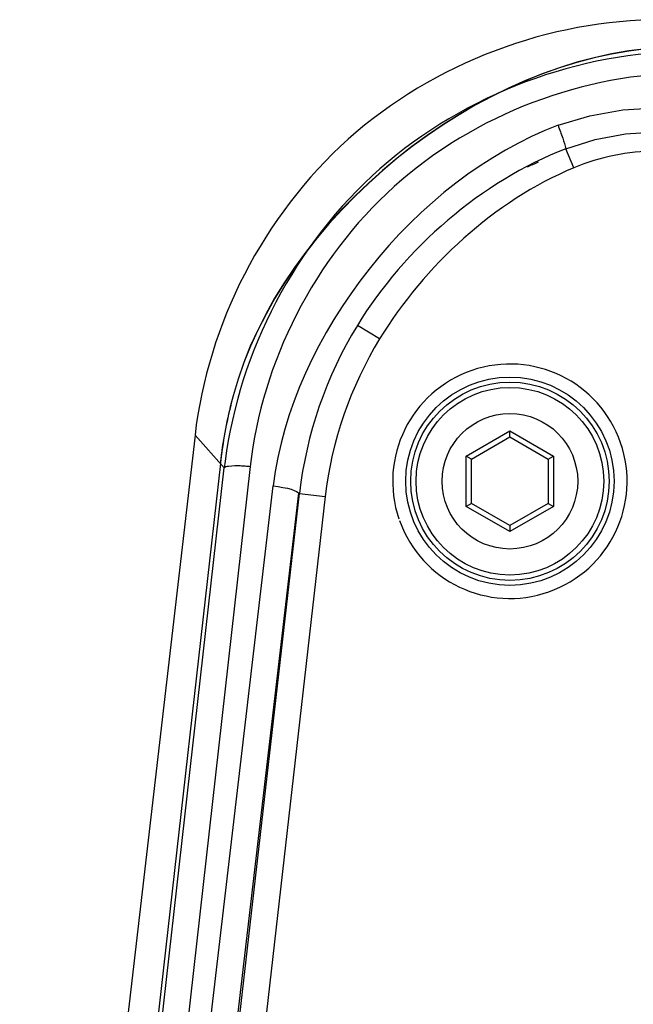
# Paper-space layout 'Sheet' of a CAD drawing. Header units: inches. Extents: x 0.2 to 10.8, y 0.2 to 8.3.
# Tile 452 of 545: x 9.3302 to 9.4244, y 4.8999 to 5.0511. Entities that reach past the tile are written whole.
import ezdxf

# ---------------------------------------------------------------- set-up
doc = ezdxf.new("R2010")
doc.units = ezdxf.units.IN
doc.header["$MEASUREMENT"] = 0
doc.layers.get('0').update_dxf_attribs({"lineweight": 5})

psp = doc.layouts.new('Sheet')

# ---------------------------------------------------------------- linework, layer by layer
at = {"color": 0, "linetype": 'ByBlock', "lineweight": -3}
for p, q in [((9.415240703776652, 5.028337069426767), (9.414022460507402, 5.031255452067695)), ((9.385419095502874, 5.002053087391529), (9.382008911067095, 5.004143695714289)), ((9.398727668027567, 4.984073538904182), (9.405416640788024, 4.987935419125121)), ((9.405416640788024, 4.987011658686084), (9.405416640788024, 4.987935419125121)), ((9.405416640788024, 4.987935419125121), (9.412105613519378, 4.984073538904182)), ((9.3570934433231, 4.987296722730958), (9.343497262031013, 4.869663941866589)), ((9.361592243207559, 4.982256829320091), (9.3570934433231, 4.987296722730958)), ((9.39952766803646, 4.983611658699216), (9.405416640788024, 4.987011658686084)), ((9.405416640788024, 4.987011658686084), (9.411305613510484, 4.983611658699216)), ((9.361717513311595, 4.983299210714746), (9.361592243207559, 4.982256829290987)), ((9.398727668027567, 4.976349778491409), (9.398727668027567, 4.984073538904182)), ((9.39952766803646, 4.983611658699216), (9.398727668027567, 4.984073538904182)), ((9.39952766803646, 4.976811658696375), (9.39952766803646, 4.983611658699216)), ((9.411305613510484, 4.983611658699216), (9.412105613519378, 4.984073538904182)), ((9.411305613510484, 4.983611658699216), (9.411305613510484, 4.976811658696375)), ((9.412105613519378, 4.984073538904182), (9.412105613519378, 4.976349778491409)), ((9.36098561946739, 4.982936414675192), (9.330192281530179, 4.709802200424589)), ((9.33058204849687, 4.707199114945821), (9.361592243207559, 4.982256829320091)), ((9.365566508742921, 4.98249524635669), (9.334556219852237, 4.70743669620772)), ((9.338203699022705, 4.716080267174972), (9.369074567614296, 4.979497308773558)), ((9.372971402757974, 4.978361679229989), (9.342177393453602, 4.714936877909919)), ((9.3730571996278, 4.978351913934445), (9.34323339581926, 4.716322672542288)), ((9.377065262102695, 4.977896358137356), (9.347207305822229, 4.71587193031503)), ((9.373126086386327, 4.978344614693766), (9.37706525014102, 4.977896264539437)), ((9.39952766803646, 4.976811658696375), (9.398727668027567, 4.976349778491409)), ((9.405416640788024, 4.972487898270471), (9.398727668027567, 4.976349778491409)), ((9.405416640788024, 4.973411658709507), (9.39952766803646, 4.976811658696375)), ((9.411305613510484, 4.976811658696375), (9.405416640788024, 4.973411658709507)), ((9.412105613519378, 4.976349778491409), (9.405416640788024, 4.972487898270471)), ((9.411305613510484, 4.976811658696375), (9.412105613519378, 4.976349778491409)), ((9.405416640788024, 4.973411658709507), (9.405416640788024, 4.972487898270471))]:
    psp.add_line(p, q, dxfattribs=at)
for points in [[(9.41280671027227, 5.034864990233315), (9.417703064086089, 5.036329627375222), (9.42274040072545, 5.037217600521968), (9.427848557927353, 5.037516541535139)], [(9.41402245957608, 5.03125540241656), (9.418522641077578, 5.032692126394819), (9.423154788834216, 5.033564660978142), (9.427848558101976, 5.033857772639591)], [(9.36907458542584, 4.979497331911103), (9.36983236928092, 4.979396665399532), (9.370580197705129, 4.979270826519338), (9.371264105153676, 4.979127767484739), (9.371848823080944, 4.978975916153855), (9.37232988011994, 4.9788172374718), (9.372690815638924, 4.978655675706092), (9.372907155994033, 4.978500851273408), (9.372972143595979, 4.97836801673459)]]:
    psp.add_lwpolyline(points, dxfattribs=at)
for radius in [0.0159861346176, 0.0152264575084, 0.0144, 0.0103999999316]:
    psp.add_circle((9.405416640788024, 4.980211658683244), radius, dxfattribs=at)
for centre, radius, start, end in [((9.433133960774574, 4.975061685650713), 0.05895398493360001, 113.3592874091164, 115.1826840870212), ((9.435954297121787, 4.971139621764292), 0.06324065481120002, 148.5413352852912, 173.459114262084), ((9.405416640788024, 4.980211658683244), 0.0179860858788, 199.6484923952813, 198.7132450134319), ((9.427217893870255, 4.97549548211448), 0.06667764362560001, 173.2040302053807, 173.5678506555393), ((9.431107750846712, 4.975029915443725), 0.07056646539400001, 173.1566767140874, 173.5668840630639), ((9.427623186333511, 4.975446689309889), 0.06708586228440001, 172.4258662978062, 173.2036116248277), ((9.431321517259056, 4.975004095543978), 0.07078178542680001, 172.4753555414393, 173.1565432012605)]:
    psp.add_arc(centre, radius, start, end, dxfattribs=at)
for points, knots in [([(9.428709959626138, 5.051063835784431), (9.411545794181, 5.051063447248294), (9.376091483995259, 5.037928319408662), (9.359044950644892, 5.004228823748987), (9.35709344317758, 4.987296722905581)], [0, 0, 0, 0, 0.5017535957, 1, 1, 1, 1]), ([(9.433071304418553, 5.046177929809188), (9.416108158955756, 5.046177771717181), (9.38101271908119, 5.0332705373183), (9.363873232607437, 5.000086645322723), (9.36171797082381, 4.983299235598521)], [0, 0, 0, 0, 0.5005599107, 1, 1, 1, 1]), ([(9.433071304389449, 5.042868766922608), (9.416853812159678, 5.042868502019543), (9.383370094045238, 5.030365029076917), (9.367370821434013, 4.998489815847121), (9.365566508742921, 4.98249524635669)], [0, 0, 0, 0, 0.5018796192, 1, 1, 1, 1]), ([(9.412804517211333, 5.03486418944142), (9.413051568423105, 5.034205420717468), (9.41347793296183, 5.033009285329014), (9.413870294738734, 5.031800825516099), (9.41402245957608, 5.03125540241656)], [0, 0, 0, 0, 0.5540700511, 1, 1, 1, 1]), ([(9.427848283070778, 5.030890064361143), (9.425694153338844, 5.03089047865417), (9.421375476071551, 5.030444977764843), (9.417228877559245, 5.029167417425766), (9.4152406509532, 5.028337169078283)], [0, 0, 0, 0, 0.4999439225, 1, 1, 1, 1]), ([(9.362944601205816, 4.993325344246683), (9.362541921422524, 4.991837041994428), (9.361833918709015, 4.988842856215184), (9.361324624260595, 4.985808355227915), (9.361122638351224, 4.984289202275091)], [0, 0, 0, 0, 0.5015114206, 1, 1, 1, 1]), ([(9.36294428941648, 4.993326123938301), (9.36254864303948, 4.991836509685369), (9.361852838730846, 4.988835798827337), (9.361350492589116, 4.985796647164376), (9.361149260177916, 4.984273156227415)], [0, 0, 0, 0, 0.500737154, 1, 1, 1, 1]), ([(9.361592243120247, 4.982256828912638), (9.361627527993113, 4.982492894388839), (9.362778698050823, 4.982598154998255), (9.36343404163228, 4.982631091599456), (9.364027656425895, 4.982609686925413)], [0, 0, 0, 0, 0.2866473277, 1, 1, 1, 1]), ([(9.364027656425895, 4.982609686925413), (9.364286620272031, 4.982600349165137), (9.364800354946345, 4.982570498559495), (9.365312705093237, 4.982523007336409), (9.365566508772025, 4.982495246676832)], [0, 0, 0, 0, 0.5037076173, 1, 1, 1, 1])]:
    psp.add_open_spline(points, degree=3, knots=knots, dxfattribs=at)
for points in [[(9.429003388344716, 5.046775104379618), (9.400712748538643, 5.045386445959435), (9.370215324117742, 5.020701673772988), (9.36294428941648, 4.993326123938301)], [(9.42900185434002, 5.046804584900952), (9.40070552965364, 5.04541206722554), (9.37034376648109, 5.020672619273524), (9.362944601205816, 4.993325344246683)], [(9.41280671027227, 5.034864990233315), (9.39082732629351, 5.026496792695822), (9.372012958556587, 5.002831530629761), (9.369074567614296, 4.979497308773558)], [(9.414022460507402, 5.031255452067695), (9.400989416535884, 5.026187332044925), (9.389318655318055, 5.016064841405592), (9.38200891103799, 5.004143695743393)], [(9.415240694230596, 5.028337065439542), (9.403012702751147, 5.023233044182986), (9.392345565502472, 5.013349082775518), (9.385419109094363, 5.002053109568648)], [(9.385419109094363, 5.002053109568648), (9.38096624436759, 4.994789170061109), (9.378062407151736, 4.9863579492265), (9.377065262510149, 4.977896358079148)]]:
    psp.add_open_spline(points, degree=3, dxfattribs=at)

doc.saveas('drawing.dxf')
